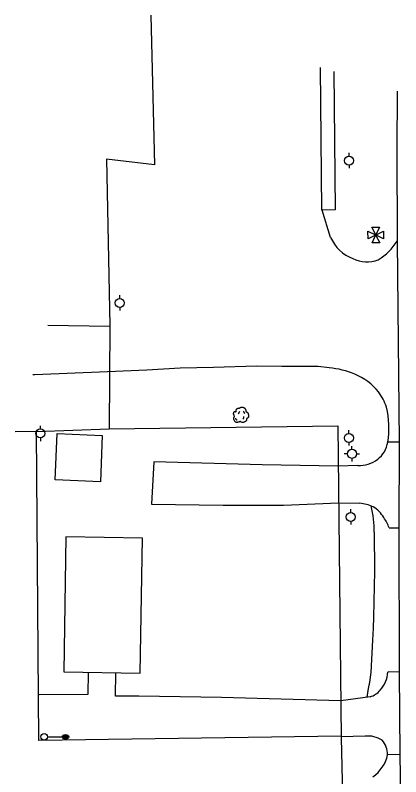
# Model space of a CAD drawing. Extents: x 2145380 to 2157287, y 139568 to 149130.
# Drawn here: x 2150704.3 to 2150875.5, y 148791.8 to 149129.7 of the extents above; entities that cross this region are included whole.
import ezdxf

# ---------------------------------------------------------------- set-up
doc = ezdxf.new("R2010")
doc.units = 0
for name, color, linetype in [('SURV_Target', 7, 'Continuous'), ('TOPO_Asphalt', 7, 'Continuous'), ('TOPO_Building', 7, 'Continuous'), ('TOPO_Dirt Grav', 7, 'Continuous'), ('TOPO_Fence', 7, 'Continuous'), ('TOPO_Light Pole', 7, 'Continuous'), ('TOPO_Misc Line', 7, 'Continuous'), ('TOPO_Power Pole', 7, 'Continuous'), ('TOPO_Tree', 7, 'Continuous'), ('TOPO_Water Fire Hydrant', 7, 'Continuous')]:
    doc.layers.add(name, color=color, linetype=linetype)

# ---------------------------------------------------------------- blocks, each defined once
blk = doc.blocks.new('POWPOL')
at = {"layer": 'TOPO_Power Pole'}
for p, q in [((0, 10.2), (0, 17.3)), ((0, -10.2), (0, -17.3))]:
    blk.add_line(p, q, dxfattribs=at)
blk.add_circle((0, 0), 10.2, dxfattribs=at)
blk = doc.blocks.new('FIRHYD')
at = {"layer": 'TOPO_Water Fire Hydrant'}
for p, q in [((0, 10.2), (0, 17.3)), ((10.2, 0), (17.3, 0)), ((-10.2, 0), (-17.3, 0)), ((0, -10.2), (0, -17.3))]:
    blk.add_line(p, q, dxfattribs=at)
blk.add_circle((0, 0), 10.2, dxfattribs=at)
blk = doc.blocks.new('LP')
at = {"layer": 'TOPO_Light Pole'}
blk.add_line((3.81, 0), (20.32, 0), dxfattribs=at)
for points in [[(20.32, 0), (27.94, 0)], [(20.32, 0), (23.5, 0)], [(20.83, 1.27), (27.43, 1.27)], [(20.83, 1.27), (23.5, 1.27)], [(23.71, 1.27), (27.43, 1.27)], [(23.71, 0), (27.94, 0)], [(20.83, -1.27), (27.43, -1.27)], [(20.83, -1.27), (23.5, -1.27)], [(23.71, -1.27), (27.43, -1.27)]]:
    blk.add_lwpolyline(points, dxfattribs=at)
blk.add_circle((0, 0), 3.81, dxfattribs=at)
blk.add_ellipse((24.13, 0), major_axis=(3.81, 0), ratio=0.666667, dxfattribs=at)
blk = doc.blocks.new('TREE')
at = {"layer": 'TOPO_Tree'}
for points in [[(-14.1, -0.4), (-14.2, 0.5), (-14.4, 1.4), (-14.6, 2.3), (-14.8, 3.2), (-15.5, 4), (-15.7, 4.9), (-15.8, 5.6), (-15.7, 6.3), (-15.7, 7), (-15.6, 7.9), (-15.7, 8.8), (-15.1, 9.7), (-14.6, 10.4), (-13.8, 10.5), (-13, 10.7), (-12.2, 11), (-11.1, 10), (-10.4, 10.7), (-9.4, 11.7), (-10.3, 13.3), (-9.8, 14.4), (-9.6, 15.1), (-9.3, 15.9), (-8.8, 16.5), (-8.2, 17.3), (-7.5, 17.7), (-6.7, 18.1), (-6.1, 18.4), (-5.6, 18.6), (-5.1, 18.7), (-4.5, 18.7), (-4, 18.5), (-3.5, 18.1)], [(-3.5, 17.6), (-3.1, 18.3), (-2.6, 18.8), (-1.9, 19.2), (-1, 19.7), (-0.2, 20), (0.7, 20.2), (1.6, 20.5), (2.5, 20.8), (3.4, 20.8), (4.1, 20.7), (4.8, 20.5), (5.5, 20.2), (6.4, 19.9), (7.3, 19.7), (8.2, 19.2), (9.4, 18.4), (10, 17.2), (10.8, 16), (11.2, 15.3), (11.6, 14.6), (11.9, 13.9), (12.2, 13.1), (11.4, 12), (11.9, 11.2), (12, 11), (12.2, 10.9), (12.4, 10.7), (12.9, 10.4), (13.5, 10), (14, 9.7), (14.7, 9.2), (15.4, 8.7), (16.1, 8.1), (16.7, 7.5), (16.9, 6.7), (17.1, 6), (17.6, 4.4), (17.7, 2.8), (17.7, 1.2), (17.7, -0.2), (17.8, -2.2), (16.6, -3), (15.5, -3.8), (14.3, -4.6), (13.2, -5.3)], [(13.2, -5.3), (13.3, -5.8), (13.4, -6.3), (13.4, -6.7), (13.8, -8.5), (12.2, -10), (10.8, -11.5), (10, -12.3), (9.1, -12.8), (8.2, -13.1), (6, -13.8), (3.3, -13.6), (1.3, -13.1), (0.5, -12.9), (-0.1, -11.4), (-0.8, -11.5), (-2, -11.6), (-3.3, -12.8), (-4.5, -13.1), (-6.1, -13.5), (-7.8, -14), (-9.3, -13.6), (-11.4, -13.1), (-12.8, -11.4), (-14.1, -9.4), (-15.3, -7.3), (-15.6, -5.1), (-15.1, -3), (-14.9, -1.9), (-13.9, -0.8), (-13.5, 0.1)], [(-4.2, 5.1), (-4.5, 6.1), (-4.3, 7.2), (-3.8, 8.2), (-3.3, 9.3), (-2.7, 10.3), (-1.6, 11)], [(5.9, 11.2), (6.5, 10.7), (7, 10.2), (7.4, 9.5), (7.9, 8.6), (8.3, 7.6), (8.5, 6.6)], [(-11.4, -4.5), (-11.5, -5.4), (-11, -6.3), (-10.1, -7.2), (-9.3, -8), (-8.5, -8.3), (-7.7, -8.1)], [(4.8, -6.3), (5.7, -5.7), (6.3, -4.9), (6.8, -3.9), (7.4, -2.8), (7.6, -1.7), (7.5, -0.6)]]:
    blk.add_open_spline(points, degree=3, dxfattribs=at)
blk = doc.blocks.new('TAR_1')
at = {"layer": 'SURV_Target'}
blk.add_line((189, 2), (189, 2), dxfattribs=at)
for points in [[(-1, 8), (-96, 189), (91, 190), (2, 8)], [(-9, 0), (-188, -95), (-189, 92), (-8, 4)], [(8, 2), (189, 96), (189, -91), (8, -3)], [(1, -9), (96, -189), (-91, -189), (-3, -8)]]:
    blk.add_lwpolyline(points, dxfattribs=at)
blk.add_circle((0, 0), 8.51, dxfattribs=at)
blk = doc.blocks.new('TAR')
at = {"layer": 'SURV_Target', "xscale": 0.09290322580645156, "yscale": 0.09290322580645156}
blk.add_blockref('TAR_1', (0, 0), dxfattribs=at)

msp = doc.modelspace()

# ---------------------------------------------------------------- linework, layer by layer
at = {"layer": 'TOPO_Asphalt'}
for p, q in [((2150874.75, 148940.2), (2150874.62, 148902.18)), ((2150874.85, 148838.22), (2150875.03, 148801.68))]:
    msp.add_line(p, q, dxfattribs=at)
for points in [[(2150873.97, 149096.01), (2150873.82, 149070.15), (2150873.85, 149029.51), (2150874.75, 148940.2)], [(2150874.75, 148940.2), (2150869.76, 148940.29)], [(2150847.74, 148929.6), (2150813.93, 148930.18), (2150765.83, 148931.58), (2150764.88, 148912.68), (2150796.64, 148912.28), (2150823.43, 148912.31), (2150847.93, 148913.4)], [(2150856.39, 148929.9), (2150847.74, 148929.6)], [(2150847.93, 148913.4), (2150857.28, 148913.13)], [(2150870.3, 148902.2), (2150874.62, 148902.18)], [(2150874.62, 148902.18), (2150874.84, 148838.38), (2150874.85, 148838.22)], [(2150874.85, 148838.22), (2150870.04, 148838.28), (2150869.74, 148838.23)], [(2150736.67, 148838.12), (2150736.56, 148828.29), (2150714.9, 148828.2)], [(2150848.91, 148825.51), (2150795.88, 148827.02), (2150759.22, 148827.48), (2150748.82, 148827.53), (2150749.02, 148837.92)], [(2150861.94, 148827.31), (2150848.91, 148825.51)], [(2150859.7, 148809.8), (2150849.09, 148809.55)], [(2150875.03, 148801.68), (2150875.51, 148772.7), (2150875.42, 148758.36), (2150874.48, 148738.93), (2150872.77, 148718.13), (2150871.16, 148691.44), (2150869.68, 148669.25), (2150867.96, 148640.65), (2150866.34, 148623.78), (2150863.14, 148592.97)], [(2150875.03, 148801.68), (2150869.64, 148801.48)]]:
    msp.add_lwpolyline(points, dxfattribs=at)
for centre, radius, start, end in [((2150857.75, 148942.19), 12.15, 308.187, 350.9819), ((2150856.67, 148944.74), 14.84, 268.9239, 305.3899), ((2150855.61, 148894.39), 18.82, 66.1935, 84.886), ((2150855.9, 148899.57), 14.07, 30.8285, 58.7565), ((2150855.22, 148897.47), 15.8, 17.3893, 36.1028), ((2150857.7, 148838.59), 12.05, 315.8505, 358.2524), ((2150859.57, 148835.7), 8.72, 285.7551, 320.9192), ((2150860.96, 148798.72), 11.15, 55.9628, 96.5202), ((2150860.49, 148801.74), 9.15, 358.3642, 42.8193)]:
    msp.add_arc(centre, radius, start, end, dxfattribs=at)
at = {"layer": 'TOPO_Building'}
for points in [[(2150742.96, 148943.26), (2150742.13, 148922.7), (2150722.06, 148923.52), (2150722.89, 148944.07)], [(2150726.83, 148898.27), (2150725.88, 148838.29), (2150759.8, 148837.75), (2150760.76, 148897.73)]]:
    msp.add_lwpolyline(points, close=True, dxfattribs=at)
at = {"layer": 'TOPO_Dirt Grav'}
for points in [[(2150844.35, 149031.12), (2150840.54, 149043.23)], [(2150843.74, 148973.19), (2150838.88, 148973.77), (2150822.76, 148973.77), (2150811.39, 148973.92), (2150792.28, 148973.37), (2150777.56, 148973.04), (2150762.78, 148972.13), (2150745.22, 148971.39), (2150712.95, 148970.12), (2150712.06, 148970.11)], [(2150863.71, 148900.26), (2150863.87, 148883), (2150863.47, 148862.65), (2150863.2, 148857.7), (2150862.93, 148852.36), (2150862.22, 148838.07), (2150861.63, 148833.71), (2150861.03, 148830.89), (2150860.39, 148827.09)]]:
    msp.add_lwpolyline(points, dxfattribs=at)
for centre, radius, start, end in [((2150860.12, 149037.84), 17.14, 203.0839, 249.997), ((2150854.44, 149040.78), 22.45, 299.4301, 329.8534), ((2150860.4, 149033.31), 13.1, 242.0414, 292.7715), ((2150840.99, 148937.4), 35.9, 66.9318, 85.6096), ((2150845.58, 148946.66), 25.59, 38.3484, 68.2461), ((2150845.8, 148948.01), 24.59, 18.3254, 36.2121), ((2150832.03, 148946.53), 38.24, 350.6017, 13.9356), ((2150811.04, 148900.2), 52.67, 0.0613, 12.8754), ((2150854.07, 148804.88), 15.94, 304.7226, 347.6829)]:
    msp.add_arc(centre, radius, start, end, dxfattribs=at)
at = {"layer": 'TOPO_Fence'}
for p, q in [((2150746.35, 148991.57), (2150718.82, 148992.07)), ((2150713.81, 148944.97), (2150704.31, 148944.91))]:
    msp.add_line(p, q, dxfattribs=at)
for points in [[(2150764.5, 149129.69), (2150766.14, 149063.36), (2150744.91, 149065.8), (2150746.36, 148992.08), (2150746.01, 148946.16), (2150847.54, 148947.47), (2150849.09, 148809.08), (2150850.2, 148758.07), (2150853.61, 148758.24), (2150851.55, 148685.3), (2150852.03, 148633.84), (2150792.12, 148633.81), (2150709.38, 148632.24)], [(2150849.08, 148809.82), (2150714.81, 148807.9), (2150713.81, 148944.97), (2150746.01, 148946.16)]]:
    msp.add_lwpolyline(points, dxfattribs=at)
at = {"layer": 'TOPO_Misc Line'}
msp.add_lwpolyline([(2150845.77, 149104.69), (2150846.34, 149043.28), (2150840.42, 149043.23), (2150839.84, 149106.51)], dxfattribs=at)

# ---------------------------------------------------------------- block references
at = {"layer": 'SURV_Target', "xscale": 0.19685000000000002, "yscale": 0.19685000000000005}
msp.add_blockref('TAR', (2150864.41, 149032.17), dxfattribs=at)
at = {"layer": 'TOPO_Light Pole', "xscale": 0.39370000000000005, "yscale": 0.3937000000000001}
msp.add_blockref('LP', (2150717.14, 148809.52), dxfattribs=at)
at = {"layer": 'TOPO_Power Pole', "xscale": 0.19685000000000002, "yscale": 0.19685000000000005}
for p in [(2150852.56, 149065.18), (2150750.73, 149002.03), (2150715.48, 148944.13), (2150852.46, 148942.11), (2150853.31, 148907.08)]:
    msp.add_blockref('POWPOL', p, dxfattribs=at)
at = {"layer": 'TOPO_Tree', "xscale": 0.19685000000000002, "yscale": 0.19685000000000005}
msp.add_blockref('TREE', (2150804.39, 148951.72), dxfattribs=at)
at = {"layer": 'TOPO_Water Fire Hydrant', "xscale": 0.19685000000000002, "yscale": 0.19685000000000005}
msp.add_blockref('FIRHYD', (2150853.85, 148935.08), dxfattribs=at)

doc.saveas('drawing.dxf')
